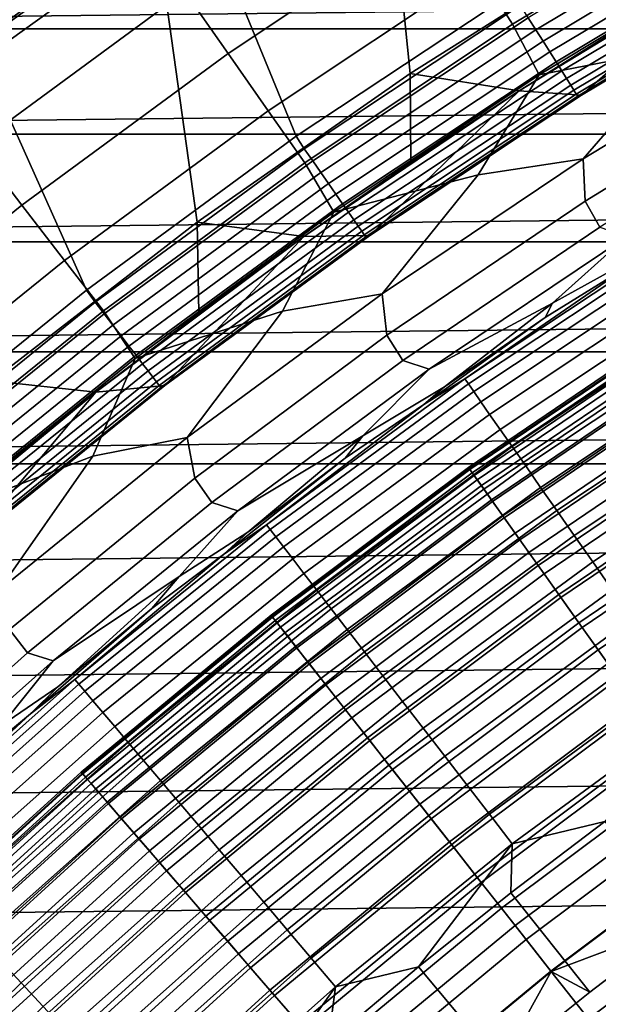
# Model space of a CAD drawing. Header units: metres. Extents: x -109 to 109, y -342 to 66.
# Tile 239 of 512: x -14 to -11.65, y 14.93 to 18.92. Entities that reach past the tile are written whole.
import ezdxf

# ---------------------------------------------------------------- set-up
doc = ezdxf.new("R2010")
doc.units = ezdxf.units.M
doc.layers.add('solid_K_24_62_16_000B91', color=7, linetype='CONTINUOUS')

msp = doc.modelspace()

# ---------------------------------------------------------------- linework, layer by layer
at = {"layer": 'solid_K_24_62_16_000B91'}
for points in [[(-11.527369, 19.264538, 34.599998), (-12.41773, 18.703005, 34.599998), (-12.581537, 20.320311, 34.599998), (-11.62998, 20.879501, 34.599998)], [(-12.41773, 18.703005, 34.599998), (-13.281054, 18.100164, 34.599998), (-13.506818, 19.717396, 34.599998), (-12.581537, 20.320311, 34.599998)], [(-12.000765, 19.032381, 34), (-12.357414, 19.988602, 34), (-13.267987, 19.396143, 34), (-12.879753, 18.448898, 34)], [(-13.281054, 18.100164, 34.599998), (-14.114507, 17.458044, 34.599998), (-14.403227, 19.072412, 34.599998), (-13.506818, 19.717396, 34.599998)], [(-12.140591, 19.121422, -24.737186), (-11.263086, 19.651096, -24.737186), (-11.134771, 19.427221, -25.16353), (-12.002279, 18.90358, -25.16353)], [(-12.29237, 19.36047, -24.327097), (-13.155672, 18.784527, -24.327097), (-13.331938, 19.036205, -23.93474), (-12.457067, 19.619865, -23.93474)], [(-13.521394, 19.306717, -23.561533), (-14.381006, 18.675224, -23.561533), (-14.59581, 18.954163, -23.208817), (-13.723358, 19.595085, -23.208817)], [(-13.412112, 19.579271, 33.942642), (-14.30204, 18.938961, 33.942642), (-14.26883, 18.894985, 33.967464), (-13.38097, 19.533808, 33.967464)], [(-13.38097, 19.533808, 33.967464), (-14.26883, 18.894985, 33.967464), (-14.234059, 18.84894, 33.985455), (-13.348362, 19.486206, 33.985455)], [(-13.348362, 19.486206, 33.985455), (-14.234059, 18.84894, 33.985455), (-14.198234, 18.8015, 33.996353), (-13.314766, 19.437162, 33.996353)], [(-11.038334, 19.468752, 34.014545), (-11.938746, 18.929962, 34.014545), (-11.907967, 18.881157, 34.032536), (-11.009876, 19.418558, 34.032536)], [(-14.198234, 18.8015, 33.996353), (-14.15036, 18.762121, 34), (-13.267987, 19.396143, 34), (-13.314766, 19.437162, 33.996353)], [(-11.893664, 18.697735, -25.604593), (-12.002279, 18.90358, -25.16353), (-11.134771, 19.427221, -25.16353), (-11.036531, 19.216125, -25.604593)], [(-11.009876, 19.418558, 34.032536), (-11.907967, 18.881157, 34.032536), (-11.87857, 18.834547, 34.057358), (-10.982697, 19.370621, 34.057358)], [(-12.879753, 18.448898, 34), (-13.267987, 19.396143, 34), (-14.15036, 18.762121, 34), (-13.73043, 17.824848, 34)], [(-10.982697, 19.370621, 34.057358), (-11.87857, 18.834547, 34.057358), (-11.850986, 18.79081, 34.088646), (-10.957192, 19.32564, 34.088646)], [(-12.140591, 19.121422, -24.737186), (-12.993234, 18.552589, -24.737186), (-13.155672, 18.784527, -24.327097), (-12.29237, 19.36047, -24.327097)], [(-10.957192, 19.32564, 34.088646), (-11.850986, 18.79081, 34.088646), (-11.825617, 18.750586, 34.125946), (-10.933737, 19.284269, 34.125946)], [(18.08902, 19.300947, 84.926178), (-18.089027, 19.30094, 84.926178), (-18.525223, 18.884108, 84.926178)], [(18.525215, 18.884115, 84.926178), (18.08902, 19.300947, 84.926178), (-18.525223, 18.884108, 84.926178)], [(-13.331938, 19.036205, -23.93474), (-14.179506, 18.413563, -23.93474), (-14.381006, 18.675224, -23.561533), (-13.521394, 19.306717, -23.561533)], [(-10.933737, 19.284269, 34.125946), (-11.825617, 18.750586, 34.125946), (-11.802835, 18.71446, 34.168709), (-10.912672, 19.247118, 34.168709)], [(-11.528148, 18.913601, 34.900002), (-11.975019, 18.633879, 34.900002), (-12.41773, 18.703005, 34.599998), (-11.527369, 19.264538, 34.599998)], [(-10.912672, 19.247118, 34.168709), (-11.802835, 18.71446, 34.168709), (-11.78297, 18.682964, 34.216316), (-10.894307, 19.214725, 34.216316)], [(-11.323878, 18.809208, -26.058783), (-11.893664, 18.697735, -25.604593), (-11.036531, 19.216125, -25.604593)], [(-10.894307, 19.214725, 34.216316), (-11.78297, 18.682964, 34.216316), (-11.766316, 18.656557, 34.268066), (-10.878908, 19.187567, 34.268066)], [(-11.97513, 18.633806, 37.599998), (-11.528148, 18.913601, 34.900002), (-11.074945, 19.182495, 34.900002), (-11.075074, 19.182421, 37.599998)], [(-11.075074, 19.182421, 37.599998), (-11.723042, 18.616398, 37.75), (-11.97513, 18.633806, 37.599998)], [(-10.878908, 19.187567, 34.268066), (-11.766316, 18.656557, 34.268066), (-11.753114, 18.635626, 34.323208), (-10.866702, 19.166039, 34.323208)], [(-10.866702, 19.166039, 34.323208), (-11.753114, 18.635626, 34.323208), (-11.743558, 18.620472, 34.380928), (-10.857866, 19.150454, 34.380928)], [(-11.075074, 19.182421, 37.599998), (-10.838666, 19.144798, 37.75), (-11.723042, 18.616398, 37.75)], [(-10.857866, 19.150454, 34.380928), (-11.743558, 18.620472, 34.380928), (-11.737786, 18.611322, 34.440392), (-10.85253, 19.141043, 34.440392)], [(-10.85253, 19.141043, 34.440392), (-11.737786, 18.611322, 34.440392), (-11.000001, 19.052559, 34.5)], [(-11.723042, 18.616398, 37.75), (-10.838666, 19.144798, 37.75), (-11.000001, 19.052559, 34.5), (-11.450293, 18.785389, 34.5)], [(-12.993234, 18.552589, -24.737186), (-12.140591, 19.121422, -24.737186), (-12.002279, 18.90358, -25.16353), (-12.845208, 18.341228, -25.16353)], [(-11.737786, 18.611322, 34.440392), (-11.450293, 18.785389, 34.5), (-11.000001, 19.052559, 34.5)], [(-13.155672, 18.784527, -24.327097), (-13.992035, 18.170116, -24.327097), (-14.179506, 18.413563, -23.93474), (-13.331938, 19.036205, -23.93474)], [(-12.846949, 18.3983, 34.003647), (-11.970459, 18.980244, 34.003647), (-12.000765, 19.032381, 34), (-12.879753, 18.448898, 34)], [(-11.970459, 18.980244, 34.003647), (-12.846949, 18.3983, 34.003647), (-12.812914, 18.34956, 34.014545), (-11.938746, 18.929962, 34.014545)], [(-11.938746, 18.929962, 34.014545), (-12.812914, 18.34956, 34.014545), (-12.779881, 18.302252, 34.032536), (-11.907967, 18.881157, 34.032536)], [(-12.726494, 18.141138, -25.604593), (-12.845208, 18.341228, -25.16353), (-12.002279, 18.90358, -25.16353), (-11.893664, 18.697735, -25.604593)], [(-11.97513, 18.633806, 37.599998), (-11.975019, 18.633879, 34.900002), (-11.528148, 18.913601, 34.900002)], [(18.525215, 18.884115, 84.926178), (-18.525223, 18.884108, 84.926178), (-18.951799, 18.457464, 84.926178)], [(18.951792, 18.457472, 84.926178), (18.525215, 18.884115, 84.926178), (-18.951799, 18.457464, 84.926178)], [(-11.907967, 18.881157, 34.032536), (-12.779881, 18.302252, 34.032536), (-12.748332, 18.257071, 34.057358), (-11.87857, 18.834547, 34.057358)], [(-10.875394, 18.867462, -26.524464), (-11.715345, 18.357723, -26.524464), (-11.323878, 18.809208, -26.058783)], [(-11.707372, 18.185612, -26.999956), (-11.715345, 18.357723, -26.524464), (-10.875394, 18.867462, -26.524464), (-10.879558, 18.692625, -26.999956)], [(-11.87857, 18.834547, 34.057358), (-12.748332, 18.257071, 34.057358), (-12.718728, 18.214674, 34.088646), (-11.850986, 18.79081, 34.088646)], [(-11.715345, 18.357723, -26.524464), (-12.14142, 18.292143, -26.058783), (-11.893664, 18.697735, -25.604593), (-11.323878, 18.809208, -26.058783)], [(-12.993234, 18.552589, -24.737186), (-13.81927, 17.945765, -24.737186), (-13.992035, 18.170116, -24.327097), (-13.155672, 18.784527, -24.327097)], [(-11.850986, 18.79081, 34.088646), (-12.718728, 18.214674, 34.088646), (-12.691502, 18.175682, 34.125946), (-11.825617, 18.750586, 34.125946)], [(-11.737786, 18.611322, 34.440392), (-11.894098, 18.507578, 34.5), (-11.723042, 18.616398, 37.75), (-11.450293, 18.785389, 34.5)], [(-13.73043, 17.824848, 34), (-14.15036, 18.762121, 34), (-15.002491, 18.087984, 34), (-14.550915, 17.161608, 34)], [(-11.825617, 18.750586, 34.125946), (-12.691502, 18.175682, 34.125946), (-12.66705, 18.140667, 34.168709), (-11.802835, 18.71446, 34.168709)], [(-12.415201, 18.343534, 34.900002), (-12.848433, 18.042734, 34.900002), (-13.281054, 18.100164, 34.599998), (-12.41773, 18.703005, 34.599998)], [(-12.14142, 18.292143, -26.058783), (-12.726494, 18.141138, -25.604593), (-11.893664, 18.697735, -25.604593)], [(-11.802835, 18.71446, 34.168709), (-12.66705, 18.140667, 34.168709), (-12.645733, 18.110136, 34.216316), (-11.78297, 18.682964, 34.216316)], [(-12.415201, 18.343534, 34.900002), (-12.41773, 18.703005, 34.599998), (-11.975019, 18.633879, 34.900002)], [(-11.648108, 18.080574, -27.483545), (-11.707372, 18.185612, -26.999956), (-10.879558, 18.692625, -26.999956), (-10.825424, 18.584826, -27.483545)], [(-11.78297, 18.682964, 34.216316), (-12.645733, 18.110136, 34.216316), (-12.627858, 18.084539, 34.268066), (-11.766316, 18.656557, 34.268066)], [(-11.766316, 18.656557, 34.268066), (-12.627858, 18.084539, 34.268066), (-12.61369, 18.064247, 34.323208), (-11.753114, 18.635626, 34.323208)], [(-12.848287, 18.042839, 37.599998), (-12.415201, 18.343534, 34.900002), (-11.975019, 18.633879, 34.900002), (-11.97513, 18.633806, 37.599998)], [(-11.97513, 18.633806, 37.599998), (-12.581712, 18.047174, 37.75), (-12.848287, 18.042839, 37.599998)], [(-11.753114, 18.635626, 34.323208), (-12.61369, 18.064247, 34.323208), (-12.603434, 18.049559, 34.380928), (-11.743558, 18.620472, 34.380928)], [(-11.743558, 18.620472, 34.380928), (-12.603434, 18.049559, 34.380928), (-12.597239, 18.040689, 34.440392), (-11.737786, 18.611322, 34.440392)], [(-11.737786, 18.611322, 34.440392), (-12.597239, 18.040689, 34.440392), (-11.894098, 18.507578, 34.5)], [(-11.97513, 18.633806, 37.599998), (-11.723042, 18.616398, 37.75), (-12.581712, 18.047174, 37.75)], [(-12.581712, 18.047174, 37.75), (-11.723042, 18.616398, 37.75), (-11.894098, 18.507578, 34.5), (-12.331168, 18.219284, 34.5)], [(-13.81927, 17.945765, -24.737186), (-12.993234, 18.552589, -24.737186), (-12.845208, 18.341228, -25.16353), (-13.661833, 17.741318, -25.16353)], [(-12.597239, 18.040689, 34.440392), (-12.331168, 18.219284, 34.5), (-11.894098, 18.507578, 34.5)], [(18.951792, 18.457472, 84.926178), (-18.951799, 18.457464, 84.926178), (-19.368544, 18.021236, 84.926178)], [(19.368538, 18.021244, 84.926178), (18.951792, 18.457472, 84.926178), (-19.368544, 18.021236, 84.926178)], [(-13.695198, 17.775913, 34.003647), (-12.846949, 18.3983, 34.003647), (-12.879753, 18.448898, 34), (-13.73043, 17.824848, 34)], [(-13.992035, 18.170116, -24.327097), (-14.799745, 17.518497, -24.327097), (-14.998037, 17.753212, -23.93474), (-14.179506, 18.413563, -23.93474)], [(-12.846949, 18.3983, 34.003647), (-13.695198, 17.775913, 34.003647), (-13.658916, 17.728821, 34.014545), (-12.812914, 18.34956, 34.014545)], [(-13.533319, 17.547472, -25.604593), (-13.661833, 17.741318, -25.16353), (-12.845208, 18.341228, -25.16353), (-12.726494, 18.141138, -25.604593)], [(-12.812914, 18.34956, 34.014545), (-13.658916, 17.728821, 34.014545), (-13.623702, 17.683113, 34.032536), (-12.779881, 18.302252, 34.032536)], [(-12.848287, 18.042839, 37.599998), (-12.848433, 18.042734, 34.900002), (-12.415201, 18.343534, 34.900002)], [(-11.715345, 18.357723, -26.524464), (-12.53145, 17.810617, -26.524464), (-12.14142, 18.292143, -26.058783)], [(-12.511601, 17.641964, -26.999956), (-12.53145, 17.810617, -26.524464), (-11.715345, 18.357723, -26.524464), (-11.707372, 18.185612, -26.999956)], [(-12.779881, 18.302252, 34.032536), (-13.623702, 17.683113, 34.032536), (-13.590071, 17.63946, 34.057358), (-12.748332, 18.257071, 34.057358)], [(-12.53145, 17.810617, -26.524464), (-12.935391, 17.739567, -26.058783), (-12.726494, 18.141138, -25.604593), (-12.14142, 18.292143, -26.058783)], [(-12.748332, 18.257071, 34.057358), (-13.590071, 17.63946, 34.057358), (-13.558512, 17.598497, 34.088646), (-12.718728, 18.214674, 34.088646)], [(-11.539139, 18.042198, -27.97349), (-11.047538, 18.2754, -28.468019), (-11.454071, 17.986067, -28.956398), (-11.840048, 17.772213, -28.468019)], [(-12.718728, 18.214674, 34.088646), (-13.558512, 17.598497, 34.088646), (-13.529488, 17.560825, 34.125946), (-12.691502, 18.175682, 34.125946)], [(-12.597239, 18.040689, 34.440392), (-12.761252, 17.920671, 34.5), (-12.581712, 18.047174, 37.75), (-12.331168, 18.219284, 34.5)], [(-13.81927, 17.945765, -24.737186), (-14.617006, 17.302191, -24.737186), (-14.799745, 17.518497, -24.327097), (-13.992035, 18.170116, -24.327097)], [(-12.691502, 18.175682, 34.125946), (-13.529488, 17.560825, 34.125946), (-13.503423, 17.526995, 34.168709), (-12.66705, 18.140667, 34.168709)], [(-12.447347, 17.539928, -27.483545), (-12.511601, 17.641964, -26.999956), (-11.707372, 18.185612, -26.999956), (-11.648108, 18.080574, -27.483545)], [(-12.935391, 17.739567, -26.058783), (-13.533319, 17.547472, -25.604593), (-12.726494, 18.141138, -25.604593)], [(-12.66705, 18.140667, 34.168709), (-13.503423, 17.526995, 34.168709), (-13.480697, 17.497498, 34.216316), (-12.645733, 18.110136, 34.216316)], [(-13.274181, 17.731853, 34.900002), (-13.692258, 17.411047, 34.900002), (-14.114507, 17.458044, 34.599998), (-13.281054, 18.100164, 34.599998)], [(-12.645733, 18.110136, 34.216316), (-13.480697, 17.497498, 34.216316), (-13.461642, 17.472765, 34.268066), (-12.627858, 18.084539, 34.268066)], [(-13.274181, 17.731853, 34.900002), (-13.281054, 18.100164, 34.599998), (-12.848433, 18.042734, 34.900002)], [(-12.627858, 18.084539, 34.268066), (-13.461642, 17.472765, 34.268066), (-13.446538, 17.453161, 34.323208), (-12.61369, 18.064247, 34.323208)], [(-12.61369, 18.064247, 34.323208), (-13.446538, 17.453161, 34.323208), (-13.435605, 17.438969, 34.380928), (-12.603434, 18.049559, 34.380928)], [(-12.603434, 18.049559, 34.380928), (-13.435605, 17.438969, 34.380928), (-13.429002, 17.430399, 34.440392), (-12.597239, 18.040689, 34.440392)], [(-13.412792, 17.438377, 37.75), (-12.581712, 18.047174, 37.75), (-12.761252, 17.920671, 34.5), (-13.184109, 17.611908, 34.5)], [(-12.848287, 18.042839, 37.599998), (-12.581712, 18.047174, 37.75), (-13.412792, 17.438377, 37.75)], [(-11.539139, 18.042198, -27.97349), (-12.340171, 17.50408, -27.97349), (-12.447347, 17.539928, -27.483545), (-11.648108, 18.080574, -27.483545)], [(19.368538, 18.021244, 84.926178), (-19.368544, 18.021236, 84.926178), (-19.775284, 17.575592, 84.926178)], [(19.775276, 17.5756, 84.926178), (19.368538, 18.021244, 84.926178), (-19.775284, 17.575592, 84.926178)], [(-12.848287, 18.042839, 37.599998), (-13.412792, 17.438377, 37.75), (-13.692231, 17.411068, 37.599998)], [(-12.848287, 18.042839, 37.599998), (-13.692231, 17.411068, 37.599998), (-13.274181, 17.731853, 34.900002), (-12.848433, 18.042734, 34.900002)], [(-12.597239, 18.040689, 34.440392), (-13.429002, 17.430399, 34.440392), (-12.761252, 17.920671, 34.5)], [(-11.840048, 17.772213, -28.468019), (-12.340171, 17.50408, -27.97349), (-11.539139, 18.042198, -27.97349)], [(-12.195162, 17.464867, -29.41346), (-11.522578, 17.929537, -29.262819), (-11.36314, 18.017286, -29.41346)], [(-12.195162, 17.464867, -29.41346), (-11.36314, 18.017286, -29.41346), (-11.34995, 17.996372, -29.565153), (-12.181006, 17.444595, -29.565153)], [(-12.181006, 17.444595, -29.565153), (-11.34995, 17.996372, -29.565153), (-11.329906, 17.964588, -29.714186), (-12.159493, 17.413786, -29.714186)], [(-11.840048, 17.772213, -28.468019), (-11.454071, 17.986067, -28.956398), (-11.522578, 17.929537, -29.262819), (-11.869515, 17.714653, -28.956398)], [(-14.617006, 17.302191, -24.737186), (-13.81927, 17.945765, -24.737186), (-13.661833, 17.741318, -25.16353), (-14.45048, 17.105076, -25.16353)], [(-12.195162, 17.464867, -29.41346), (-12.362646, 17.360964, -29.262819), (-11.869515, 17.714653, -28.956398), (-11.522578, 17.929537, -29.262819)], [(-12.159493, 17.413786, -29.714186), (-11.329906, 17.964588, -29.714186), (-11.303151, 17.922169, -29.859468), (-12.13078, 17.372665, -29.859468)], [(-13.429002, 17.430399, 34.440392), (-13.184109, 17.611908, 34.5), (-12.761252, 17.920671, 34.5)], [(-12.13078, 17.372665, -29.859468), (-11.303151, 17.922169, -29.859468), (-11.269883, 17.869419, -29.999943), (-12.095077, 17.321533, -29.999943)], [(-12.095077, 17.321533, -29.999943), (-11.269883, 17.869419, -29.999943), (-11.230344, 17.806725, -30.134586), (-12.052642, 17.260763, -30.134586)], [(-14.513343, 17.11445, 34.003647), (-13.695198, 17.775913, 34.003647), (-13.73043, 17.824848, 34), (-14.550915, 17.161608, 34)], [(-12.53145, 17.810617, -26.524464), (-13.322046, 17.227257, -26.524464), (-12.935391, 17.739567, -26.058783)], [(-13.290627, 17.062775, -26.999956), (-13.322046, 17.227257, -26.524464), (-12.53145, 17.810617, -26.524464), (-12.511601, 17.641964, -26.999956)], [(-12.052642, 17.260763, -30.134586), (-11.230344, 17.806725, -30.134586), (-11.184821, 17.734545, -30.262415), (-12.003786, 17.190796, -30.262415)], [(-13.695198, 17.775913, 34.003647), (-14.513343, 17.11445, 34.003647), (-14.474894, 17.069111, 34.014545), (-13.658916, 17.728821, 34.014545)], [(-12.340171, 17.50408, -27.97349), (-11.840048, 17.772213, -28.468019), (-12.278532, 17.433645, -28.956398), (-12.609678, 17.234684, -28.468019)], [(-11.840048, 17.772213, -28.468019), (-11.869515, 17.714653, -28.956398), (-12.278532, 17.433645, -28.956398)], [(-13.658916, 17.728821, 34.014545), (-14.474894, 17.069111, 34.014545), (-14.437576, 17.025105, 34.032536), (-13.623702, 17.683113, 34.032536)], [(-14.312491, 16.917952, -25.604593), (-14.45048, 17.105076, -25.16353), (-13.661833, 17.741318, -25.16353), (-13.533319, 17.547472, -25.604593)], [(-13.322046, 17.227257, -26.524464), (-13.704252, 17.152552, -26.058783), (-13.533319, 17.547472, -25.604593), (-12.935391, 17.739567, -26.058783)], [(-13.692231, 17.411068, 37.599998), (-13.692258, 17.411047, 34.900002), (-13.274181, 17.731853, 34.900002)], [(-12.003786, 17.190796, -30.262415), (-11.184821, 17.734545, -30.262415), (-11.133647, 17.653404, -30.382496), (-11.948865, 17.112143, -30.382496)], [(-12.278532, 17.433645, -28.956398), (-11.869515, 17.714653, -28.956398), (-12.362646, 17.360964, -29.262819)], [(-13.623702, 17.683113, 34.032536), (-14.437576, 17.025105, 34.032536), (-14.401935, 16.983076, 34.057358), (-13.590071, 17.63946, 34.057358)], [(-12.181196, 17.106094, -33), (-11.353458, 17.666323, -33), (-11.353456, 17.666325, -63), (-12.181195, 17.106094, -63)], [(-12.177233, 17.100531, -32.834843), (-11.349764, 17.660578, -32.834843), (-11.353458, 17.666323, -33), (-12.181196, 17.106094, -33)], [(-11.348166, 17.658091, -63.279659), (-12.175517, 17.098122, -63.279659), (-12.181195, 17.106094, -63), (-11.353456, 17.666325, -63)], [(-12.165357, 17.083853, -32.670647), (-11.338696, 17.643354, -32.670647), (-11.349764, 17.660578, -32.834843), (-12.177233, 17.100531, -32.834843)], [(-12.175517, 17.098122, -63.279659), (-11.348166, 17.658091, -63.279659), (-11.331861, 17.632719, -63.563889), (-12.158025, 17.073557, -63.563889)], [(-11.948865, 17.112143, -30.382496), (-11.133647, 17.653404, -30.382496), (-11.077195, 17.563894, -30.493958), (-11.88828, 17.025377, -30.493958)], [(-13.590071, 17.63946, 34.057358), (-14.401935, 16.983076, 34.057358), (-14.368491, 16.943638, 34.088646), (-13.558512, 17.598497, 34.088646)], [(-13.429002, 17.430399, 34.440392), (-13.599498, 17.293167, 34.5), (-13.412792, 17.438377, 37.75), (-13.184109, 17.611908, 34.5)], [(-13.221532, 16.963982, -27.483545), (-13.290627, 17.062775, -26.999956), (-12.511601, 17.641964, -26.999956), (-12.447347, 17.539928, -27.483545)], [(-12.145649, 17.056177, -32.508709), (-11.320327, 17.614771, -32.508709), (-11.338696, 17.643354, -32.670647), (-12.165357, 17.083853, -32.670647)], [(-12.158025, 17.073557, -63.563889), (-11.331861, 17.632719, -63.563889), (-11.304625, 17.59034, -63.845238), (-12.128802, 17.03252, -63.845238)], [(-12.118243, 17.017693, -32.350132), (-11.294784, 17.575026, -32.350132), (-11.320327, 17.614771, -32.508709), (-12.145649, 17.056177, -32.508709)], [(19.775276, 17.5756, 84.926178), (-19.775284, 17.575592, 84.926178), (-20.171722, 17.120865, 84.926178)], [(20.171715, 17.120872, 84.926178), (19.775276, 17.5756, 84.926178), (-20.171722, 17.120865, 84.926178)], [(-13.558512, 17.598497, 34.088646), (-14.368491, 16.943638, 34.088646), (-14.337733, 16.907368, 34.125946), (-13.529488, 17.560825, 34.125946)], [(-12.128802, 17.03252, -63.845238), (-11.304625, 17.59034, -63.845238), (-11.266596, 17.531166, -64.122269), (-12.088001, 16.975224, -64.122269)], [(-12.083328, 16.96866, -32.196003), (-11.26224, 17.524389, -32.196003), (-11.294784, 17.575026, -32.350132), (-12.118243, 17.017693, -32.350132)], [(-13.529488, 17.560825, 34.125946), (-14.337733, 16.907368, 34.125946), (-14.31011, 16.874794, 34.168709), (-13.503423, 17.526995, 34.168709)], [(-13.704252, 17.152552, -26.058783), (-14.312491, 16.917952, -25.604593), (-13.533319, 17.547472, -25.604593)], [(-13.503423, 17.526995, 34.168709), (-14.31011, 16.874794, 34.168709), (-14.286027, 16.846395, 34.216316), (-13.480697, 17.497498, 34.216316)], [(-12.340171, 17.50408, -27.97349), (-13.116149, 16.930424, -27.97349), (-13.221532, 16.963982, -27.483545), (-12.447347, 17.539928, -27.483545)], [(-12.088001, 16.975224, -64.122269), (-11.266596, 17.531166, -64.122269), (-11.217969, 17.4555, -64.393578), (-12.035829, 16.901957, -64.393578)], [(-11.88828, 17.025377, -30.493958), (-11.077195, 17.563894, -30.493958), (-11.015877, 17.466669, -30.595985), (-11.822472, 16.931131, -30.595985)], [(-13.480697, 17.497498, 34.216316), (-14.286027, 16.846395, 34.216316), (-14.265835, 16.822584, 34.268066), (-13.461642, 17.472765, 34.268066)], [(-12.609678, 17.234684, -28.468019), (-13.116149, 16.930424, -27.97349), (-12.340171, 17.50408, -27.97349)], [(-12.041142, 16.909418, -32.047379), (-11.222921, 17.463207, -32.047379), (-11.26224, 17.524389, -32.196003), (-12.083328, 16.96866, -32.196003)], [(-13.461642, 17.472765, 34.268066), (-14.265835, 16.822584, 34.268066), (-14.249828, 16.803709, 34.323208), (-13.446538, 17.453161, 34.323208)], [(-13.446538, 17.453161, 34.323208), (-14.249828, 16.803709, 34.323208), (-14.238242, 16.790045, 34.380928), (-13.435605, 17.438969, 34.380928)], [(-14.102589, 17.080383, 34.900002), (-14.114507, 17.458044, 34.599998), (-13.692258, 17.411047, 34.900002)], [(-13.000376, 16.874056, -29.41346), (-12.362646, 17.360964, -29.262819), (-12.195162, 17.464867, -29.41346)], [(-13.000376, 16.874056, -29.41346), (-12.195162, 17.464867, -29.41346), (-12.181006, 17.444595, -29.565153), (-12.985286, 16.854469, -29.565153)], [(-11.991975, 16.840372, -31.905273), (-11.177094, 17.391899, -31.905273), (-11.222921, 17.463207, -32.047379), (-12.041142, 16.909418, -32.047379)], [(-12.035829, 16.901957, -64.393578), (-11.217969, 17.4555, -64.393578), (-11.158992, 17.363729, -64.657761), (-11.972552, 16.813097, -64.657761)], [(-11.822472, 16.931131, -30.595985), (-11.015877, 17.466669, -30.595985), (-10.950139, 17.362434, -30.687834), (-11.75192, 16.830093, -30.687834)], [(-13.692231, 17.411068, 37.599998), (-14.214459, 16.791342, 37.75), (-14.505116, 16.739897, 37.599998)], [(-13.692231, 17.411068, 37.599998), (-14.505116, 16.739897, 37.599998), (-14.102589, 17.080383, 34.900002), (-13.692258, 17.411047, 34.900002)], [(-13.435605, 17.438969, 34.380928), (-14.238242, 16.790045, 34.380928), (-14.231244, 16.781794, 34.440392), (-13.429002, 17.430399, 34.440392)], [(-13.429002, 17.430399, 34.440392), (-14.231244, 16.781794, 34.440392), (-13.599498, 17.293167, 34.5)], [(-14.214459, 16.791342, 37.75), (-13.412792, 17.438377, 37.75), (-13.599498, 17.293167, 34.5), (-14.007184, 16.964634, 34.5)], [(-13.692231, 17.411068, 37.599998), (-13.412792, 17.438377, 37.75), (-14.214459, 16.791342, 37.75)], [(-12.985286, 16.854469, -29.565153), (-12.181006, 17.444595, -29.565153), (-12.159493, 17.413786, -29.714186), (-12.962352, 16.824703, -29.714186)], [(-12.962352, 16.824703, -29.714186), (-12.159493, 17.413786, -29.714186), (-12.13078, 17.372665, -29.859468), (-12.931744, 16.784973, -29.859468)], [(-12.609678, 17.234684, -28.468019), (-12.278532, 17.433645, -28.956398), (-12.362646, 17.360964, -29.262819), (-12.680899, 17.143194, -28.956398)], [(-12.931744, 16.784973, -29.859468), (-12.13078, 17.372665, -29.859468), (-12.095077, 17.321533, -29.999943), (-12.893682, 16.735571, -29.999943)], [(-11.936162, 16.761993, -31.770662), (-11.125074, 17.310953, -31.770662), (-11.177094, 17.391899, -31.905273), (-11.991975, 16.840372, -31.905273)], [(-13.000376, 16.874056, -29.41346), (-13.17471, 16.753063, -29.262819), (-12.680899, 17.143194, -28.956398), (-12.362646, 17.360964, -29.262819)], [(-11.972552, 16.813097, -64.657761), (-11.158992, 17.363729, -64.657761), (-11.089965, 17.256323, -64.913483), (-11.898493, 16.709095, -64.913483)], [(-11.75192, 16.830093, -30.687834), (-10.950139, 17.362434, -30.687834), (-10.880461, 17.251953, -30.768835), (-11.677139, 16.723, -30.768835)], [(-14.231244, 16.781794, 34.440392), (-14.007184, 16.964634, 34.5), (-13.599498, 17.293167, 34.5)], [(-12.893682, 16.735571, -29.999943), (-12.095077, 17.321533, -29.999943), (-12.052642, 17.260763, -30.134586), (-12.848446, 16.676857, -30.134586)], [(-11.874084, 16.67482, -31.644464), (-11.067216, 17.220924, -31.644464), (-11.125074, 17.310953, -31.770662), (-11.936162, 16.761993, -31.770662)], [(-12.848446, 16.676857, -30.134586), (-12.052642, 17.260763, -30.134586), (-12.003786, 17.190796, -30.262415), (-12.796364, 16.609257, -30.262415)], [(-11.898493, 16.709095, -64.913483), (-11.089965, 17.256323, -64.913483), (-11.011242, 17.133827, -65.159439), (-11.814031, 16.590485, -65.159439)], [(-11.677139, 16.723, -30.768835), (-10.880461, 17.251953, -30.768835), (-10.80735, 17.13603, -30.8384), (-11.598676, 16.610632, -30.8384)], [(-13.322046, 17.227257, -26.524464), (-14.085526, 16.608831, -26.524464), (-13.704252, 17.152552, -26.058783)], [(-14.042877, 16.449213, -26.999956), (-14.085526, 16.608831, -26.524464), (-13.322046, 17.227257, -26.524464), (-13.290627, 17.062775, -26.999956)], [(-13.116149, 16.930424, -27.97349), (-12.609678, 17.234684, -28.468019), (-13.076397, 16.84346, -28.956398), (-13.354941, 16.663849, -28.468019)], [(-12.609678, 17.234684, -28.468019), (-12.680899, 17.143194, -28.956398), (-13.076397, 16.84346, -28.956398)], [(-11.80617, 16.579445, -31.527544), (-11.003916, 17.122427, -31.527544), (-11.067216, 17.220924, -31.644464), (-11.874084, 16.67482, -31.644464)], [(-12.796364, 16.609257, -30.262415), (-12.003786, 17.190796, -30.262415), (-11.948865, 17.112143, -30.382496), (-12.737817, 16.533264, -30.382496)], [(-14.085526, 16.608831, -26.524464), (-14.446508, 16.53224, -26.058783), (-14.312491, 16.917952, -25.604593), (-13.704252, 17.152552, -26.058783)], [(-13.076397, 16.84346, -28.956398), (-12.680899, 17.143194, -28.956398), (-13.17471, 16.753063, -29.262819)], [(-11.814031, 16.590485, -65.159439), (-11.011242, 17.133827, -65.159439), (-10.923224, 16.99687, -65.394363), (-11.719596, 16.45787, -65.394363)], [(20.171715, 17.120872, 84.926178), (-20.55777, 16.65715, 84.926178), (-20.93309, 16.184858, 84.926178), (20.557764, 16.657158, 84.926178)], [(20.171715, 17.120872, 84.926178), (-20.171722, 17.120865, 84.926178), (-20.55777, 16.65715, 84.926178)], [(-12.98134, 16.507114, -33), (-12.181196, 17.106094, -33), (-12.181195, 17.106094, -63), (-12.981339, 16.507114, -63)], [(-12.977116, 16.501745, -32.834843), (-12.177233, 17.100531, -32.834843), (-12.181196, 17.106094, -33), (-12.98134, 16.507114, -33)], [(-12.175517, 17.098122, -63.279659), (-12.975288, 16.49942, -63.279659), (-12.981339, 16.507114, -63), (-12.181195, 17.106094, -63)], [(-12.96446, 16.485653, -32.670647), (-12.165357, 17.083853, -32.670647), (-12.177233, 17.100531, -32.834843), (-12.977116, 16.501745, -32.834843)], [(-12.975288, 16.49942, -63.279659), (-12.175517, 17.098122, -63.279659), (-12.158025, 17.073557, -63.563889), (-12.956646, 16.475716, -63.563889)], [(-12.737817, 16.533264, -30.382496), (-11.948865, 17.112143, -30.382496), (-11.88828, 17.025377, -30.493958), (-12.673231, 16.449434, -30.493958)], [(-11.732881, 16.476526, -31.420704), (-10.935607, 17.016136, -31.420704), (-11.003916, 17.122427, -31.527544), (-11.80617, 16.579445, -31.527544)], [(-13.969105, 16.353888, -27.483545), (-14.042877, 16.449213, -26.999956), (-13.290627, 17.062775, -26.999956), (-13.221532, 16.963982, -27.483545)], [(-12.943458, 16.458944, -32.508709), (-12.145649, 17.056177, -32.508709), (-12.165357, 17.083853, -32.670647), (-12.96446, 16.485653, -32.670647)], [(-12.956646, 16.475716, -63.563889), (-12.158025, 17.073557, -63.563889), (-12.128802, 17.03252, -63.845238), (-12.925505, 16.436117, -63.845238)], [(-12.914252, 16.421808, -32.350132), (-12.118243, 17.017693, -32.350132), (-12.145649, 17.056177, -32.508709), (-12.943458, 16.458944, -32.508709)], [(-12.925505, 16.436117, -63.845238), (-12.128802, 17.03252, -63.845238), (-12.088001, 16.975224, -64.122269), (-12.882024, 16.380825, -64.122269)], [(-12.877044, 16.374493, -32.196003), (-12.083328, 16.96866, -32.196003), (-12.118243, 17.017693, -32.350132), (-12.914252, 16.421808, -32.350132)], [(-12.673231, 16.449434, -30.493958), (-11.88828, 17.025377, -30.493958), (-11.822472, 16.931131, -30.595985), (-12.603078, 16.358377, -30.595985)], [(-11.65472, 16.366764, -31.324673), (-10.862757, 16.902781, -31.324673), (-10.935607, 17.016136, -31.420704), (-11.732881, 16.476526, -31.420704)], [(-12.882024, 16.380825, -64.122269), (-12.088001, 16.975224, -64.122269), (-12.035829, 16.901957, -64.393578), (-12.826424, 16.310125, -64.393578)], [(-12.832087, 16.317326, -32.047379), (-12.041142, 16.909418, -32.047379), (-12.083328, 16.96866, -32.196003), (-12.877044, 16.374493, -32.196003)], [(-11.719596, 16.45787, -65.394363), (-10.923224, 16.99687, -65.394363), (-10.826362, 16.846148, -65.617065), (-11.615671, 16.311928, -65.617065)], [(-13.116149, 16.930424, -27.97349), (-13.865499, 16.322395, -27.97349), (-13.969105, 16.353888, -27.483545), (-13.221532, 16.963982, -27.483545)], [(-13.354941, 16.663849, -28.468019), (-13.865499, 16.322395, -27.97349), (-13.116149, 16.930424, -27.97349)], [(-12.603078, 16.358377, -30.595985), (-11.822472, 16.931131, -30.595985), (-11.75192, 16.830093, -30.687834), (-12.527868, 16.260757, -30.687834)], [(-12.779689, 16.250696, -31.905273), (-11.991975, 16.840372, -31.905273), (-12.041142, 16.909418, -32.047379), (-12.832087, 16.317326, -32.047379)], [(-12.826424, 16.310125, -64.393578), (-12.035829, 16.901957, -64.393578), (-11.972552, 16.813097, -64.657761), (-12.75899, 16.224377, -64.657761)], [(-11.572222, 16.250912, -31.240108), (-10.785865, 16.783134, -31.240108), (-10.862757, 16.902781, -31.324673), (-11.65472, 16.366764, -31.324673)], [(-13.777012, 16.246153, -29.41346), (-13.17471, 16.753063, -29.262819), (-13.000376, 16.874056, -29.41346)], [(-13.777012, 16.246153, -29.41346), (-13.000376, 16.874056, -29.41346), (-12.985286, 16.854469, -29.565153), (-13.761021, 16.227295, -29.565153)], [(-13.761021, 16.227295, -29.565153), (-12.985286, 16.854469, -29.565153), (-12.962352, 16.824703, -29.714186), (-13.736717, 16.198637, -29.714186)], [(-13.736717, 16.198637, -29.714186), (-12.962352, 16.824703, -29.714186), (-12.931744, 16.784973, -29.859468), (-13.70428, 16.160385, -29.859468)], [(-13.354941, 16.663849, -28.468019), (-13.076397, 16.84346, -28.956398), (-13.17471, 16.753063, -29.262819), (-13.464813, 16.534603, -28.956398)], [(-12.72021, 16.175062, -31.770662), (-11.936162, 16.761993, -31.770662), (-11.991975, 16.840372, -31.905273), (-12.779689, 16.250696, -31.905273)], [(-12.75899, 16.224377, -64.657761), (-11.972552, 16.813097, -64.657761), (-11.898493, 16.709095, -64.913483), (-12.680067, 16.124016, -64.913483)], [(-12.527868, 16.260757, -30.687834), (-11.75192, 16.830093, -30.687834), (-11.677139, 16.723, -30.768835), (-12.448151, 16.157286, -30.768835)], [(-13.70428, 16.160385, -29.859468), (-12.931744, 16.784973, -29.859468), (-12.893682, 16.735571, -29.999943), (-13.663944, 16.112822, -29.999943)], [(-13.777012, 16.246153, -29.41346), (-13.956931, 16.107208, -29.262819), (-13.464813, 16.534603, -28.956398), (-13.17471, 16.753063, -29.262819)], [(-13.663944, 16.112822, -29.999943), (-12.893682, 16.735571, -29.999943), (-12.848446, 16.676857, -30.134586), (-13.616006, 16.056292, -30.134586)], [(-12.654056, 16.09094, -31.644464), (-11.874084, 16.67482, -31.644464), (-11.936162, 16.761993, -31.770662), (-12.72021, 16.175062, -31.770662)], [(-12.680067, 16.124016, -64.913483), (-11.898493, 16.709095, -64.913483), (-11.814031, 16.590485, -65.159439), (-12.590056, 16.00956, -65.159439)], [(-12.448151, 16.157286, -30.768835), (-11.677139, 16.723, -30.768835), (-11.598676, 16.610632, -30.8384), (-12.364506, 16.048717, -30.8384)], [(20.557764, 16.657158, 84.926178), (-20.93309, 16.184858, 84.926178), (-21.297634, 15.704048, 84.926178), (20.933084, 16.184866, 84.926178)], [(-13.865499, 16.322395, -27.97349), (-13.354941, 16.663849, -28.468019), (-13.845937, 16.216791, -28.956398), (-14.074397, 16.060812, -28.468019)], [(-13.354941, 16.663849, -28.468019), (-13.464813, 16.534603, -28.956398), (-13.845937, 16.216791, -28.956398)], [(-13.616006, 16.056292, -30.134586), (-12.848446, 16.676857, -30.134586), (-12.796364, 16.609257, -30.262415), (-13.560813, 15.991206, -30.262415)], [(-12.581679, 15.998906, -31.527544), (-11.80617, 16.579445, -31.527544), (-11.874084, 16.67482, -31.644464), (-12.654056, 16.09094, -31.644464)], [(-13.560813, 15.991206, -30.262415), (-12.796364, 16.609257, -30.262415), (-12.737817, 16.533264, -30.382496), (-13.498768, 15.918042, -30.382496)], [(-12.364506, 16.048717, -30.8384), (-11.598676, 16.610632, -30.8384), (-11.517101, 16.493807, -30.896017), (-12.277544, 15.935845, -30.896017)], [(-12.590056, 16.00956, -65.159439), (-11.814031, 16.590485, -65.159439), (-11.719596, 16.45787, -65.394363), (-12.489419, 15.881588, -65.394363)], [(-12.503576, 15.89959, -31.420704), (-11.732881, 16.476526, -31.420704), (-11.80617, 16.579445, -31.527544), (-12.581679, 15.998906, -31.527544)], [(-13.845937, 16.216791, -28.956398), (-13.464813, 16.534603, -28.956398), (-13.956931, 16.107208, -29.262819)], [(-13.498768, 15.918042, -30.382496), (-12.737817, 16.533264, -30.382496), (-12.673231, 16.449434, -30.493958), (-13.430325, 15.837331, -30.493958)], [(-13.752076, 15.87074, -33), (-12.98134, 16.507114, -33), (-12.981339, 16.507114, -63), (-13.752075, 15.870741, -63)], [(-13.747602, 15.865579, -32.834843), (-12.977116, 16.501745, -32.834843), (-12.98134, 16.507114, -33), (-13.752076, 15.87074, -33)], [(-12.975288, 16.49942, -63.279659), (-13.745666, 15.863343, -63.279659), (-13.752075, 15.870741, -63), (-12.981339, 16.507114, -63)], [(-13.734195, 15.850105, -32.670647), (-12.96446, 16.485653, -32.670647), (-12.977116, 16.501745, -32.834843), (-13.747602, 15.865579, -32.834843)], [(-13.745666, 15.863343, -63.279659), (-12.975288, 16.49942, -63.279659), (-12.956646, 16.475716, -63.563889), (-13.725917, 15.840552, -63.563889)], [(-12.277544, 15.935845, -30.896017), (-11.517101, 16.493807, -30.896017), (-11.433009, 16.373377, -30.941269), (-12.187901, 15.81949, -30.941269)], [(-14.688561, 15.710879, -27.483545), (-14.766839, 15.802515, -26.999956), (-14.042877, 16.449213, -26.999956), (-13.969105, 16.353888, -27.483545)], [(-13.711946, 15.824429, -32.508709), (-12.943458, 16.458944, -32.508709), (-12.96446, 16.485653, -32.670647), (-13.734195, 15.850105, -32.670647)], [(-13.725917, 15.840552, -63.563889), (-12.956646, 16.475716, -63.563889), (-12.925505, 16.436117, -63.845238), (-13.692926, 15.80248, -63.845238)], [(-13.681005, 15.788722, -32.350132), (-12.914252, 16.421808, -32.350132), (-12.943458, 16.458944, -32.508709), (-13.711946, 15.824429, -32.508709)], [(-13.430325, 15.837331, -30.493958), (-12.673231, 16.449434, -30.493958), (-12.603078, 16.358377, -30.595985), (-13.35598, 15.749662, -30.595985)], [(-12.420281, 15.793673, -31.324673), (-11.65472, 16.366764, -31.324673), (-11.732881, 16.476526, -31.420704), (-12.503576, 15.89959, -31.420704)], [(-12.489419, 15.881588, -65.394363), (-11.719596, 16.45787, -65.394363), (-11.615671, 16.311928, -65.617065), (-12.378668, 15.740756, -65.617065)], [(-13.692926, 15.80248, -63.845238), (-12.925505, 16.436117, -63.845238), (-12.882024, 16.380825, -64.122269), (-13.646864, 15.74932, -64.122269)], [(-13.641588, 15.743232, -32.196003), (-12.877044, 16.374493, -32.196003), (-12.914252, 16.421808, -32.350132), (-13.681005, 15.788722, -32.350132)], [(-13.646864, 15.74932, -64.122269), (-12.882024, 16.380825, -64.122269), (-12.826424, 16.310125, -64.393578), (-13.587963, 15.681345, -64.393578)], [(-13.593962, 15.688269, -32.047379), (-12.832087, 16.317326, -32.047379), (-12.877044, 16.374493, -32.196003), (-13.641588, 15.743232, -32.196003)], [(-12.187901, 15.81949, -30.941269), (-11.433009, 16.373377, -30.941269), (-11.347013, 16.250221, -30.973827), (-12.096227, 15.700501, -30.973827)], [(-13.865499, 16.322395, -27.97349), (-14.586697, 15.681228, -27.97349), (-14.688561, 15.710879, -27.483545), (-13.969105, 16.353888, -27.483545)], [(-13.35598, 15.749662, -30.595985), (-12.603078, 16.358377, -30.595985), (-12.527868, 16.260757, -30.687834), (-13.276277, 15.655675, -30.687834)], [(-12.332364, 15.681876, -31.240108), (-11.572222, 16.250912, -31.240108), (-11.65472, 16.366764, -31.324673), (-12.420281, 15.793673, -31.324673)], [(-14.766654, 15.426738, -28.468019), (-14.586697, 15.681228, -27.97349), (-13.865499, 16.322395, -27.97349), (-14.074397, 16.060812, -28.468019)], [(-13.538453, 15.624208, -31.905273), (-12.779689, 16.250696, -31.905273), (-12.832087, 16.317326, -32.047379), (-13.593962, 15.688269, -32.047379)], [(-13.587963, 15.681345, -64.393578), (-12.826424, 16.310125, -64.393578), (-12.75899, 16.224377, -64.657761), (-13.516525, 15.598902, -64.657761)], [(-12.378668, 15.740756, -65.617065), (-11.615671, 16.311928, -65.617065), (-11.502788, 16.153404, -65.826408), (-12.258368, 15.587784, -65.826408)], [(-13.475443, 15.55149, -31.770662), (-12.72021, 16.175062, -31.770662), (-12.779689, 16.250696, -31.905273), (-13.538453, 15.624208, -31.905273)], [(-13.276277, 15.655675, -30.687834), (-12.527868, 16.260757, -30.687834), (-12.448151, 16.157286, -30.768835), (-13.191797, 15.556054, -30.768835)], [(-12.240427, 15.564969, -31.167591), (-11.485951, 16.129763, -31.167591), (-11.572222, 16.250912, -31.240108), (-12.332364, 15.681876, -31.240108)], [(-12.096227, 15.700501, -30.973827), (-11.347013, 16.250221, -30.973827), (-11.259742, 16.125238, -30.993452), (-12.003192, 15.579745, -30.993452)], [(-14.523363, 15.582537, -29.41346), (-13.956931, 16.107208, -29.262819), (-13.777012, 16.246153, -29.41346)], [(-14.523363, 15.582537, -29.41346), (-13.777012, 16.246153, -29.41346), (-13.761021, 16.227295, -29.565153), (-14.506505, 15.564449, -29.565153)], [(-14.506505, 15.564449, -29.565153), (-13.761021, 16.227295, -29.565153), (-13.736717, 16.198637, -29.714186), (-14.480886, 15.536962, -29.714186)], [(-14.074397, 16.060812, -28.468019), (-13.845937, 16.216791, -28.956398), (-13.956931, 16.107208, -29.262819), (-14.219562, 15.890198, -28.956398)], [(-13.516525, 15.598902, -64.657761), (-12.75899, 16.224377, -64.657761), (-12.680067, 16.124016, -64.913483), (-13.432917, 15.502412, -64.913483)], [(20.933084, 16.184866, 84.926178), (-21.297634, 15.704048, 84.926178), (-21.651068, 15.215158, 84.926178), (21.297628, 15.704056, 84.926178)], [(-14.480886, 15.536962, -29.714186), (-13.736717, 16.198637, -29.714186), (-13.70428, 16.160385, -29.859468), (-14.446692, 15.500273, -29.859468)], [(-13.40536, 15.470611, -31.644464), (-12.654056, 16.09094, -31.644464), (-12.72021, 16.175062, -31.770662), (-13.475443, 15.55149, -31.770662)], [(-14.446692, 15.500273, -29.859468), (-13.70428, 16.160385, -29.859468), (-13.663944, 16.112822, -29.999943), (-14.404171, 15.454652, -29.999943)], [(-13.191797, 15.556054, -30.768835), (-12.448151, 16.157286, -30.768835), (-12.364506, 16.048717, -30.8384), (-13.103155, 15.451527, -30.8384)], [(-12.258368, 15.587784, -65.826408), (-11.502788, 16.153404, -65.826408), (-11.38152, 15.983109, -66.021317), (-12.129135, 15.42345, -66.021317)], [(-12.145099, 15.443749, -31.107615), (-11.3965, 16.004145, -31.107615), (-11.485951, 16.129763, -31.167591), (-12.240427, 15.564969, -31.167591)], [(-14.523363, 15.582537, -29.41346), (-14.707538, 15.424864, -29.262819), (-14.219562, 15.890198, -28.956398), (-13.956931, 16.107208, -29.262819)], [(-14.404171, 15.454652, -29.999943), (-13.663944, 16.112822, -29.999943), (-13.616006, 16.056292, -30.134586), (-14.353635, 15.400431, -30.134586)], [(-13.432917, 15.502412, -64.913483), (-12.680067, 16.124016, -64.913483), (-12.590056, 16.00956, -65.159439), (-13.337562, 15.392366, -65.159439)], [(-13.328687, 15.382125, -31.527544), (-12.581679, 15.998906, -31.527544), (-12.654056, 16.09094, -31.644464), (-13.40536, 15.470611, -31.644464)], [(-12.003192, 15.579745, -30.993452), (-11.259742, 16.125238, -30.993452), (-11.628461, 15.670783, -31)], [(-14.353635, 15.400431, -30.134586), (-13.616006, 16.056292, -30.134586), (-13.560813, 15.991206, -30.262415), (-14.295452, 15.338004, -30.262415)], [(-13.103155, 15.451527, -30.8384), (-12.364506, 16.048717, -30.8384), (-12.277544, 15.935845, -30.896017), (-13.010999, 15.342854, -30.896017)], [(-14.295452, 15.338004, -30.262415), (-13.560813, 15.991206, -30.262415), (-13.498768, 15.918042, -30.382496), (-14.230046, 15.267828, -30.382496)], [(-13.337562, 15.392366, -65.159439), (-12.590056, 16.00956, -65.159439), (-12.489419, 15.881588, -65.394363), (-13.230948, 15.269329, -65.394363)], [(-13.245947, 15.286637, -31.420704), (-12.503576, 15.89959, -31.420704), (-12.581679, 15.998906, -31.527544), (-13.328687, 15.382125, -31.527544)], [(-12.047032, 15.319048, -31.060593), (-11.304478, 15.874917, -31.060593), (-11.3965, 16.004145, -31.107615), (-12.145099, 15.443749, -31.107615)], [(-12.129135, 15.42345, -66.021317), (-11.38152, 15.983109, -66.021317), (-11.252489, 15.801909, -66.200798), (-11.991629, 15.248596, -66.200798)], [(-13.010999, 15.342854, -30.896017), (-12.277544, 15.935845, -30.896017), (-12.187901, 15.81949, -30.941269), (-12.915999, 15.230828, -30.941269)], [(-14.230046, 15.267828, -30.382496), (-13.498768, 15.918042, -30.382496), (-13.430325, 15.837331, -30.493958), (-14.157894, 15.190414, -30.493958)], [(-13.157706, 15.184802, -31.324673), (-12.420281, 15.793673, -31.324673), (-12.503576, 15.89959, -31.420704), (-13.245947, 15.286637, -31.420704)], [(-14.49166, 15.198414, -33), (-13.752076, 15.87074, -33), (-13.752075, 15.870741, -63), (-14.491659, 15.198415, -63)], [(-14.486945, 15.193471, -32.834843), (-13.747602, 15.865579, -32.834843), (-13.752076, 15.87074, -33), (-14.49166, 15.198414, -33)], [(-13.745666, 15.863343, -63.279659), (-14.484904, 15.191331, -63.279659), (-14.491659, 15.198415, -63), (-13.752075, 15.870741, -63)], [(-14.472816, 15.178654, -32.670647), (-13.734195, 15.850105, -32.670647), (-13.747602, 15.865579, -32.834843), (-14.486945, 15.193471, -32.834843)], [(-14.484904, 15.191331, -63.279659), (-13.745666, 15.863343, -63.279659), (-13.725917, 15.840552, -63.563889), (-14.464093, 15.169505, -63.563889)], [(-14.44937, 15.154064, -32.508709), (-13.711946, 15.824429, -32.508709), (-13.734195, 15.850105, -32.670647), (-14.472816, 15.178654, -32.670647)], [(-13.230948, 15.269329, -65.394363), (-12.489419, 15.881588, -65.394363), (-12.378668, 15.740756, -65.617065), (-13.113622, 15.133926, -65.617065)], [(-11.946898, 15.191717, -31.026844), (-11.210516, 15.742967, -31.026844), (-11.304478, 15.874917, -31.060593), (-12.047032, 15.319048, -31.060593)], [(-14.464093, 15.169505, -63.563889), (-13.725917, 15.840552, -63.563889), (-13.692926, 15.80248, -63.845238), (-14.429329, 15.133045, -63.845238)], [(-14.416767, 15.11987, -32.350132), (-13.681005, 15.788722, -32.350132), (-13.711946, 15.824429, -32.508709), (-14.44937, 15.154064, -32.508709)], [(-14.157894, 15.190414, -30.493958), (-13.430325, 15.837331, -30.493958), (-13.35598, 15.749662, -30.595985), (-14.079522, 15.106327, -30.595985)], [(-12.915999, 15.230828, -30.941269), (-12.187901, 15.81949, -30.941269), (-12.096227, 15.700501, -30.973827), (-12.81885, 15.116267, -30.973827)], [(-14.429329, 15.133045, -63.845238), (-13.692926, 15.80248, -63.845238), (-13.646864, 15.74932, -64.122269), (-14.380789, 15.082137, -64.122269)], [(-14.37523, 15.076307, -32.196003), (-13.641588, 15.743232, -32.196003), (-13.681005, 15.788722, -32.350132), (-14.416767, 15.11987, -32.350132)], [(-13.064569, 15.077317, -31.240108), (-12.332364, 15.681876, -31.240108), (-12.420281, 15.793673, -31.324673), (-13.157706, 15.184802, -31.324673)], [(-11.991629, 15.248596, -66.200798), (-11.252489, 15.801909, -66.200798), (-11.116353, 15.610733, -66.36393), (-11.84655, 15.064114, -66.36393)], [(-14.380789, 15.082137, -64.122269), (-13.646864, 15.74932, -64.122269), (-13.587963, 15.681345, -64.393578), (-14.318721, 15.017042, -64.393578)], [(-14.325043, 15.023672, -32.047379), (-13.593962, 15.688269, -32.047379), (-13.641588, 15.743232, -32.196003), (-14.37523, 15.076307, -32.196003)], [(-14.079522, 15.106327, -30.595985), (-13.35598, 15.749662, -30.595985), (-13.276277, 15.655675, -30.687834), (-13.995502, 15.016179, -30.687834)], [(-13.113622, 15.133926, -65.617065), (-12.378668, 15.740756, -65.617065), (-12.258368, 15.587784, -65.826408), (-12.98618, 14.986851, -65.826408)], [(-11.210516, 15.742967, -31.026844), (-11.946898, 15.191717, -31.026844), (-11.845384, 15.062631, -31.006601), (-11.115257, 15.609196, -31.006601)], [(21.297628, 15.704056, 84.926178), (-21.651068, 15.215158, 84.926178), (-21.993343, 14.718262, 84.926178), (21.651062, 15.215167, 84.926178)], [(-12.81885, 15.116267, -30.973827), (-12.096227, 15.700501, -30.973827), (-12.003192, 15.579745, -30.993452), (-12.720258, 15.000005, -30.993452)], [(-14.266549, 14.962326, -31.905273), (-13.538453, 15.624208, -31.905273), (-13.593962, 15.688269, -32.047379), (-14.325043, 15.023672, -32.047379)], [(-14.318721, 15.017042, -64.393578), (-13.587963, 15.681345, -64.393578), (-13.516525, 15.598902, -64.657761), (-14.243442, 14.938091, -64.657761)], [(-13.995502, 15.016179, -30.687834), (-13.276277, 15.655675, -30.687834), (-13.191797, 15.556054, -30.768835), (-13.906446, 14.920628, -30.768835)], [(-12.967174, 14.964916, -31.167591), (-12.240427, 15.564969, -31.167591), (-12.332364, 15.681876, -31.240108), (-13.064569, 15.077317, -31.240108)], [(-11.318277, 15.260948, -31), (-11.689404, 14.978579, -31), (-12.009521, 15.380699, -31), (-11.628461, 15.670783, -31)], [(-12.003192, 15.579745, -30.993452), (-11.628461, 15.670783, -31), (-12.009521, 15.380699, -31)], [(-14.200149, 14.892688, -31.770662), (-13.475443, 15.55149, -31.770662), (-13.538453, 15.624208, -31.905273), (-14.266549, 14.962326, -31.905273)], [(-11.84655, 15.064114, -66.36393), (-11.116353, 15.610733, -66.36393), (-10.973806, 15.410555, -66.509895), (-11.69464, 14.870945, -66.509895)], [(-14.243442, 14.938091, -64.657761), (-13.516525, 15.598902, -64.657761), (-13.432917, 15.502412, -64.913483), (-14.155335, 14.845689, -64.913483)], [(-12.98618, 14.986851, -65.826408), (-12.258368, 15.587784, -65.826408), (-12.129135, 15.42345, -66.021317), (-12.849275, 14.828854, -66.021317)], [(-12.720258, 15.000005, -30.993452), (-12.003192, 15.579745, -30.993452), (-12.383413, 15.081301, -31)], [(-12.003192, 15.579745, -30.993452), (-12.009521, 15.380699, -31), (-12.383413, 15.081301, -31)], [(-11.115257, 15.609196, -31.006601), (-11.845384, 15.062631, -31.006601), (-11.318277, 15.260948, -31)], [(-14.126298, 14.815235, -31.644464), (-13.40536, 15.470611, -31.644464), (-13.475443, 15.55149, -31.770662), (-14.200149, 14.892688, -31.770662)], [(-13.906446, 14.920628, -30.768835), (-13.191797, 15.556054, -30.768835), (-13.103155, 15.451527, -30.8384), (-13.813002, 14.820369, -30.8384)], [(-12.866186, 14.84837, -31.107615), (-12.145099, 15.443749, -31.107615), (-12.240427, 15.564969, -31.167591), (-12.967174, 14.964916, -31.167591)], [(-14.155335, 14.845689, -64.913483), (-13.432917, 15.502412, -64.913483), (-13.337562, 15.392366, -65.159439), (-14.054853, 14.740306, -65.159439)], [(-14.045501, 14.730497, -31.527544), (-13.328687, 15.382125, -31.527544), (-13.40536, 15.470611, -31.644464), (-14.126298, 14.815235, -31.644464)], [(-13.813002, 14.820369, -30.8384), (-13.103155, 15.451527, -30.8384), (-13.010999, 15.342854, -30.896017), (-13.715853, 14.716135, -30.896017)], [(-12.762297, 14.728476, -31.060593), (-12.047032, 15.319048, -31.060593), (-12.145099, 15.443749, -31.107615), (-12.866186, 14.84837, -31.107615)], [(-12.849275, 14.828854, -66.021317), (-12.129135, 15.42345, -66.021317), (-11.991629, 15.248596, -66.200798), (-12.703604, 14.66074, -66.200798)], [(-14.054853, 14.740306, -65.159439), (-13.337562, 15.392366, -65.159439), (-13.230948, 15.269329, -65.394363), (-13.942507, 14.62248, -65.394363)], [(-13.958311, 14.639055, -31.420704), (-13.245947, 15.286637, -31.420704), (-13.328687, 15.382125, -31.527544), (-14.045501, 14.730497, -31.527544)], [(-11.689404, 14.978579, -31), (-12.053474, 14.687195, -31), (-12.383413, 15.081301, -31), (-12.009521, 15.380699, -31)], [(-11.69464, 14.870945, -66.509895), (-10.973806, 15.410555, -66.509895), (-10.825579, 15.202397, -66.637932), (-11.536675, 14.670076, -66.637932)], [(-13.715853, 14.716135, -30.896017), (-13.010999, 15.342854, -30.896017), (-12.915999, 15.230828, -30.941269), (-13.615707, 14.608685, -30.941269)], [(-12.656218, 14.606054, -31.026844), (-11.946898, 15.191717, -31.026844), (-12.047032, 15.319048, -31.060593), (-12.762297, 14.728476, -31.060593)], [(-13.865325, 14.541534, -31.324673), (-13.157706, 15.184802, -31.324673), (-13.245947, 15.286637, -31.420704), (-13.958311, 14.639055, -31.420704)], [(-13.942507, 14.62248, -65.394363), (-13.230948, 15.269329, -65.394363), (-13.113622, 15.133926, -65.617065), (-13.81887, 14.492814, -65.617065)], [(-11.845384, 15.062631, -31.006601), (-11.689404, 14.978579, -31), (-11.318277, 15.260948, -31)], [(21.651062, 15.215167, 84.926178), (-21.993343, 14.718262, 84.926178), (-22.324163, 14.213779, 84.926178), (21.993338, 14.71827, 84.926178)], [(-13.615707, 14.608685, -30.941269), (-12.915999, 15.230828, -30.941269), (-12.81885, 15.116267, -30.973827), (-13.513294, 14.498804, -30.973827)], [(-12.703604, 14.66074, -66.200798), (-11.991629, 15.248596, -66.200798), (-11.84655, 15.064114, -66.36393), (-12.549911, 14.48337, -66.36393)], [(-13.767179, 14.438602, -31.240108), (-13.064569, 15.077317, -31.240108), (-13.157706, 15.184802, -31.324673), (-13.865325, 14.541534, -31.324673)], [(-11.946898, 15.191717, -31.026844), (-12.656218, 14.606054, -31.026844), (-12.548676, 14.481943, -31.006601), (-11.845384, 15.062631, -31.006601)], [(-13.81887, 14.492814, -65.617065), (-13.113622, 15.133926, -65.617065), (-12.98618, 14.986851, -65.826408), (-13.684574, 14.351969, -65.826408)], [(-14.772115, 14.429784, -30.595985), (-14.079522, 15.106327, -30.595985), (-13.995502, 15.016179, -30.687834), (-14.683962, 14.343674, -30.687834)], [(-13.513294, 14.498804, -30.973827), (-12.81885, 15.116267, -30.973827), (-12.720258, 15.000005, -30.993452), (-13.409361, 14.387291, -30.993452)], [(-13.664546, 14.330963, -31.167591), (-12.967174, 14.964916, -31.167591), (-13.064569, 15.077317, -31.240108), (-13.767179, 14.438602, -31.240108)], [(-12.053474, 14.687195, -31), (-12.410271, 14.38698, -31), (-12.749761, 14.772884, -31), (-12.383413, 15.081301, -31)], [(-12.720258, 15.000005, -30.993452), (-12.383413, 15.081301, -31), (-12.749761, 14.772884, -31)], [(-12.549911, 14.48337, -66.36393), (-11.84655, 15.064114, -66.36393), (-11.69464, 14.870945, -66.509895), (-12.388983, 14.297648, -66.509895)], [(-11.845384, 15.062631, -31.006601), (-12.548676, 14.481943, -31.006601), (-12.053474, 14.687195, -31)], [(-11.845384, 15.062631, -31.006601), (-12.053474, 14.687195, -31), (-11.689404, 14.978579, -31)], [(-14.683962, 14.343674, -30.687834), (-13.995502, 15.016179, -30.687834), (-13.906446, 14.920628, -30.768835), (-14.590524, 14.252401, -30.768835)], [(-13.684574, 14.351969, -65.826408), (-12.98618, 14.986851, -65.826408), (-12.849275, 14.828854, -66.021317), (-13.540306, 14.200665, -66.021317)], [(-13.409361, 14.387291, -30.993452), (-12.720258, 15.000005, -30.993452), (-13.10847, 14.455538, -31)], [(-12.720258, 15.000005, -30.993452), (-12.749761, 14.772884, -31), (-13.10847, 14.455538, -31)], [(-13.558126, 14.219354, -31.107615), (-12.866186, 14.84837, -31.107615), (-12.967174, 14.964916, -31.167591), (-13.664546, 14.330963, -31.167591)]]:
    msp.add_3dface(points, dxfattribs=at)

doc.saveas('drawing.dxf')
